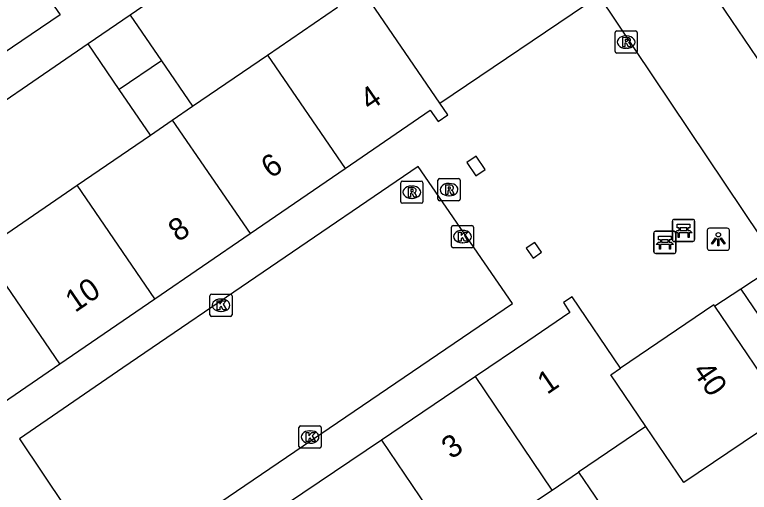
# Model space of a CAD drawing. Extents: x 159280 to 160375, y 384531 to 385872.
# Drawn here: x 159830.42 to 159863.56, y 385133.31 to 385154.86 of the extents above; entities that cross this region are included whole.
import ezdxf

# ---------------------------------------------------------------- set-up
doc = ezdxf.new("R2010")
doc.units = 0
for name, color, linetype in [('IMGEO_Bank', 7, 'Continuous'), ('IMGEO_Kolk', 7, 'Continuous'), ('IMGEO_Lichtpunt', 7, 'Continuous'), ('IMGEO_Muur', 7, 'Continuous'), ('IMGEO_Pand', 7, 'Continuous'), ('IMGEO_Pand_nummerreeks', 7, 'Continuous'), ('IMGEO_Rijbaan_lokaal_open', 7, 'Continuous'), ('IMGEO_Rioolput', 7, 'Continuous'), ('IMGEO_Voetpad_open', 7, 'Continuous')]:
    doc.layers.add(name, color=color, linetype=linetype)

msp = doc.modelspace()

# ---------------------------------------------------------------- linework, layer by layer
at = {"layer": 'IMGEO_Bank'}
for p, q in [((159860.096, 385144.698), (159860.096, 385145.539)), ((159860.096, 385145.539), (159860.096, 385144.698)), ((159860.171, 385145.623), (159861.012, 385145.623)), ((159861.012, 385145.623), (159860.171, 385145.623)), ((159861.096, 385145.548), (159861.096, 385144.707)), ((159861.096, 385144.707), (159861.096, 385145.548)), ((159860.405, 385145.129), (159860.405, 385145.235)), ((159860.449, 385145.235), (159860.449, 385145.129)), ((159860.737, 385145.241), (159860.455, 385145.241)), ((159860.743, 385145.129), (159860.743, 385145.235)), ((159860.787, 385145.235), (159860.787, 385145.129)), ((159859.256, 385144.161), (159859.256, 385145.002)), ((159859.256, 385145.002), (159859.256, 385144.161)), ((159859.331, 385145.086), (159860.172, 385145.086)), ((159860.172, 385145.086), (159859.331, 385145.086)), ((159860.256, 385145.011), (159860.256, 385144.17)), ((159860.256, 385144.17), (159860.256, 385145.011)), ((159860.793, 385145.021), (159860.4, 385145.021)), ((159860.455, 385145.123), (159860.737, 385145.123)), ((159859.565, 385144.592), (159859.565, 385144.698)), ((159859.609, 385144.698), (159859.609, 385144.592)), ((159859.897, 385144.704), (159859.615, 385144.704)), ((159859.615, 385144.586), (159859.897, 385144.586)), ((159859.903, 385144.592), (159859.903, 385144.698)), ((159859.947, 385144.698), (159859.947, 385144.592)), ((159861.021, 385144.623), (159860.18, 385144.623)), ((159860.18, 385144.623), (159861.021, 385144.623)), ((159859.953, 385144.484), (159859.56, 385144.484)), ((159860.181, 385144.086), (159859.34, 385144.086)), ((159859.34, 385144.086), (159860.181, 385144.086))]:
    msp.add_line(p, q, dxfattribs=at)
for points in [[(159860.399, 385145.241), (159860.313, 385145.241), (159860.313, 385145.402), (159860.876, 385145.402), (159860.876, 385145.241), (159860.793, 385145.241)], [(159859.559, 385144.704), (159859.473, 385144.704), (159859.473, 385144.865), (159860.036, 385144.865), (159860.036, 385144.704), (159859.953, 385144.704)], [(159860.343, 385145.021), (159860.201, 385145.021), (159860.313, 385145.123), (159860.399, 385145.123)], [(159860.393, 385145.014), (159860.393, 385144.807), (159860.35, 385144.807), (159860.35, 385145.014)], [(159860.793, 385145.123), (159860.876, 385145.123), (159860.988, 385145.021), (159860.849, 385145.021)], [(159860.843, 385145.014), (159860.843, 385144.807), (159860.799, 385144.807), (159860.799, 385145.014)], [(159859.503, 385144.484), (159859.361, 385144.484), (159859.473, 385144.586), (159859.559, 385144.586)], [(159859.953, 385144.586), (159860.036, 385144.586), (159860.148, 385144.484), (159860.009, 385144.484)], [(159859.553, 385144.477), (159859.553, 385144.27), (159859.51, 385144.27), (159859.51, 385144.477)], [(159860.003, 385144.477), (159860.003, 385144.27), (159859.959, 385144.27), (159859.959, 385144.477)]]:
    msp.add_lwpolyline(points, dxfattribs=at)
for centre, radius, start, end in [((159860.174, 385145.545), 0.0779, 92.4484, 184.2845), ((159860.174, 385145.545), 0.0779, 92.4484, 184.2845), ((159861.018, 385145.545), 0.0779, 2.4484, 94.2845), ((159861.018, 385145.545), 0.0779, 2.4484, 94.2845), ((159860.398, 385145.234), 0.00671, 2.8957, 87.1043), ((159860.455, 385145.234), 0.00671, 92.8957, 177.1043), ((159860.737, 385145.234), 0.00671, 2.8957, 87.1043), ((159860.794, 385145.234), 0.00671, 92.8957, 177.1043), ((159859.334, 385145.008), 0.0779, 92.4484, 184.2845), ((159859.334, 385145.008), 0.0779, 92.4484, 184.2845), ((159860.178, 385145.008), 0.0779, 2.4484, 94.2845), ((159860.178, 385145.008), 0.0779, 2.4484, 94.2845), ((159860.343, 385145.014), 0.00671, 2.8957, 87.1043), ((159860.4, 385145.014), 0.00671, 92.8957, 177.1043), ((159860.398, 385145.13), 0.00671, 272.8957, 357.1043), ((159860.455, 385145.13), 0.00671, 182.8957, 267.1043), ((159860.737, 385145.13), 0.00671, 272.8957, 357.1043), ((159860.794, 385145.13), 0.00671, 182.8957, 267.1043), ((159860.792, 385145.014), 0.00671, 2.8957, 87.1043), ((159860.849, 385145.014), 0.00671, 92.8957, 177.1043), ((159859.558, 385144.697), 0.00671, 2.8957, 87.1043), ((159859.558, 385144.593), 0.00671, 272.8957, 357.1043), ((159859.615, 385144.697), 0.00671, 92.8957, 177.1043), ((159859.615, 385144.593), 0.00671, 182.8957, 267.1043), ((159859.897, 385144.697), 0.00671, 2.8957, 87.1043), ((159859.897, 385144.593), 0.00671, 272.8957, 357.1043), ((159859.954, 385144.697), 0.00671, 92.8957, 177.1043), ((159859.954, 385144.593), 0.00671, 182.8957, 267.1043), ((159860.174, 385144.701), 0.0779, 182.4484, 274.2845), ((159860.174, 385144.701), 0.0779, 182.4484, 274.2845), ((159861.018, 385144.701), 0.0779, 272.4484, 4.2845), ((159861.018, 385144.701), 0.0779, 272.4484, 4.2845), ((159859.503, 385144.477), 0.00671, 2.8957, 87.1043), ((159859.56, 385144.477), 0.00671, 92.8957, 177.1043), ((159859.952, 385144.477), 0.00671, 2.8957, 87.1043), ((159860.009, 385144.477), 0.00671, 92.8957, 177.1043), ((159860.178, 385144.164), 0.0779, 272.4484, 4.2845), ((159860.178, 385144.164), 0.0779, 272.4484, 4.2845), ((159859.334, 385144.164), 0.0779, 182.4484, 274.2845), ((159859.334, 385144.164), 0.0779, 182.4484, 274.2845)]:
    msp.add_arc(centre, radius, start, end, dxfattribs=at)
at = {"layer": 'IMGEO_Kolk'}
for p, q in [((159850.122, 385144.417), (159850.122, 385145.269)), ((159850.197, 385145.343), (159851.049, 385145.343)), ((159851.123, 385145.269), (159851.123, 385144.417)), ((159850.61, 385145.123), (159850.635, 385145.123)), ((159850.633, 385144.563), (159850.608, 385144.563)), ((159851.049, 385144.343), (159850.197, 385144.343)), ((159839.305, 385142.246), (159840.157, 385142.246)), ((159839.23, 385141.32), (159839.23, 385142.172)), ((159839.718, 385142.026), (159839.743, 385142.026)), ((159840.231, 385142.172), (159840.231, 385141.32)), ((159840.157, 385141.246), (159839.305, 385141.246)), ((159839.741, 385141.466), (159839.716, 385141.466)), ((159843.248, 385135.375), (159843.248, 385136.227)), ((159843.323, 385136.301), (159844.175, 385136.301)), ((159844.249, 385136.227), (159844.249, 385135.375)), ((159843.736, 385136.081), (159843.761, 385136.081)), ((159844.175, 385135.301), (159843.323, 385135.301)), ((159843.759, 385135.521), (159843.734, 385135.521))]:
    msp.add_line(p, q, dxfattribs=at)
for points in [[(159850.122, 385144.417), (159850.122, 385145.269)], [(159850.197, 385145.343), (159851.049, 385145.343)], [(159851.123, 385145.269), (159851.123, 385144.417)], [(159850.443, 385145.043), (159850.566, 385145.043), (159850.566, 385144.892), (159850.696, 385145.043), (159850.86, 385145.043), (159850.714, 385144.892), (159850.867, 385144.643), (159850.715, 385144.643), (159850.63, 385144.807), (159850.566, 385144.74), (159850.566, 385144.643), (159850.443, 385144.643), (159850.443, 385145.043)], [(159851.049, 385144.343), (159850.197, 385144.343)], [(159839.305, 385142.246), (159840.157, 385142.246)], [(159839.23, 385141.32), (159839.23, 385142.172)], [(159839.551, 385141.946), (159839.674, 385141.946), (159839.674, 385141.795), (159839.804, 385141.946), (159839.968, 385141.946), (159839.822, 385141.795), (159839.975, 385141.546), (159839.823, 385141.546), (159839.738, 385141.71), (159839.674, 385141.643), (159839.674, 385141.546), (159839.551, 385141.546), (159839.551, 385141.946)], [(159840.231, 385142.172), (159840.231, 385141.32)], [(159840.157, 385141.246), (159839.305, 385141.246)], [(159843.248, 385135.375), (159843.248, 385136.227)], [(159843.323, 385136.301), (159844.175, 385136.301)], [(159844.249, 385136.227), (159844.249, 385135.375)], [(159843.569, 385136.001), (159843.692, 385136.001), (159843.692, 385135.85), (159843.822, 385136.001), (159843.986, 385136.001), (159843.84, 385135.85), (159843.993, 385135.601), (159843.841, 385135.601), (159843.756, 385135.765), (159843.692, 385135.698), (159843.692, 385135.601), (159843.569, 385135.601), (159843.569, 385136.001)], [(159844.175, 385135.301), (159843.323, 385135.301)]]:
    msp.add_lwpolyline(points, dxfattribs=at)
for centre, start, end in [((159850.199, 385145.267), 91.552, 178.448), ((159850.199, 385145.267), 91.552, 178.448), ((159851.047, 385145.267), 1.552, 88.448), ((159851.047, 385145.267), 1.552, 88.448), ((159850.199, 385144.419), 181.552, 268.448), ((159850.199, 385144.419), 181.552, 268.448), ((159851.047, 385144.419), 271.552, 358.448), ((159851.047, 385144.419), 271.552, 358.448), ((159839.307, 385142.17), 91.552, 178.448), ((159839.307, 385142.17), 91.552, 178.448), ((159840.155, 385142.17), 1.552, 88.448), ((159840.155, 385142.17), 1.552, 88.448), ((159839.307, 385141.322), 181.552, 268.448), ((159839.307, 385141.322), 181.552, 268.448), ((159840.155, 385141.322), 271.552, 358.448), ((159840.155, 385141.322), 271.552, 358.448), ((159843.325, 385136.225), 91.552, 178.448), ((159843.325, 385136.225), 91.552, 178.448), ((159844.173, 385136.225), 1.552, 88.448), ((159844.173, 385136.225), 1.552, 88.448), ((159843.325, 385135.377), 181.552, 268.448), ((159843.325, 385135.377), 181.552, 268.448), ((159844.173, 385135.377), 271.552, 358.448), ((159844.173, 385135.377), 271.552, 358.448)]:
    msp.add_arc(centre, 0.0765, start, end, dxfattribs=at)
for centre, major_axis, ratio, start_param, end_param in [((159850.609, 385144.843), (-0.387, 0.002), 0.722429, 4.712389, 7.853982), ((159850.634, 385144.843), (-0.39, 0.002), 0.717154, 1.570796, 4.712389), ((159839.717, 385141.746), (-0.387, 0.002), 0.722429, 4.712389, 7.853982), ((159839.742, 385141.746), (-0.39, 0.002), 0.717154, 1.570796, 4.712389), ((159843.735, 385135.801), (-0.387, 0.002), 0.722429, 4.712389, 7.853982), ((159843.76, 385135.801), (-0.39, 0.002), 0.717154, 1.570796, 4.712389)]:
    msp.add_ellipse(centre, major_axis=major_axis, ratio=ratio, start_param=start_param, end_param=end_param, dxfattribs=at)
at = {"layer": 'IMGEO_Lichtpunt'}
for p, q in [((159862.57, 385145.224), (159861.762, 385145.224)), ((159862.57, 385145.224), (159861.762, 385145.224)), ((159861.668, 385145.129), (159861.668, 385144.322)), ((159861.668, 385145.129), (159861.668, 385144.322)), ((159862.664, 385144.322), (159862.664, 385145.129)), ((159862.664, 385144.322), (159862.664, 385145.129)), ((159861.762, 385144.228), (159862.57, 385144.228)), ((159861.762, 385144.228), (159862.57, 385144.228))]:
    msp.add_line(p, q, dxfattribs=at)
for points in [[(159862.042, 385144.793), (159862.081, 385144.765), (159861.893, 385144.503), (159861.855, 385144.53), (159862.042, 385144.793)], [(159862.144, 385144.745), (159862.191, 385144.745), (159862.191, 385144.423), (159862.144, 385144.423), (159862.144, 385144.745)], [(159862.254, 385144.765), (159862.292, 385144.792), (159862.479, 385144.53), (159862.44, 385144.502), (159862.254, 385144.765)]]:
    msp.add_lwpolyline(points, dxfattribs=at)
msp.add_circle((159862.167, 385144.927), 0.0994, dxfattribs=at)
for centre, start, end in [((159861.762, 385145.129), 90, 180), ((159861.762, 385145.129), 90, 180), ((159862.57, 385145.129), 0, 90), ((159862.57, 385145.129), 0, 90), ((159861.762, 385144.322), 180, 270), ((159861.762, 385144.322), 180, 270), ((159862.57, 385144.322), 270, 0), ((159862.57, 385144.322), 270, 360)]:
    msp.add_arc(centre, 0.0946, start, end, dxfattribs=at)
at = {"layer": 'IMGEO_Muur'}
for points in [[(159851.236, 385148.469), (159850.814, 385148.182), (159851.219, 385147.585), (159851.641, 385147.874), (159851.236, 385148.469)], [(159853.494, 385144.319), (159853.806, 385143.872), (159854.195, 385144.136), (159853.893, 385144.583), (159853.494, 385144.319)]]:
    msp.add_lwpolyline(points, dxfattribs=at)
at = {"layer": 'IMGEO_Pand'}
for points in [[(159849.603, 385150.86), (159846.112, 385155.975)], [(159849.603, 385150.86), (159856.77, 385155.723)], [(159841.822, 385153.036), (159844.984, 385155.202)], [(159835.63, 385154.838), (159833.733, 385153.537)], [(159835.63, 385154.838), (159837.04, 385152.782)], [(159835.143, 385151.481), (159833.733, 385153.537)], [(159838.45, 385150.726), (159841.822, 385153.036)], [(159841.822, 385153.036), (159845.329, 385147.916)], [(159837.04, 385152.782), (159835.143, 385151.481)], [(159837.04, 385152.782), (159838.45, 385150.726)], [(159836.553, 385149.426), (159835.143, 385151.481)], [(159845.329, 385147.916), (159849.171, 385150.546), (159849.534, 385150.032), (159849.962, 385150.334), (159849.603, 385150.86)], [(159837.532, 385150.097), (159838.45, 385150.726)], [(159836.553, 385149.426), (159837.532, 385150.097)], [(159837.532, 385150.097), (159841.039, 385144.978)], [(159833.242, 385147.158), (159836.553, 385149.426)], [(159841.039, 385144.978), (159845.329, 385147.916)], [(159830.064, 385144.981), (159833.242, 385147.158)], [(159836.747, 385142.04), (159833.242, 385147.158)], [(159836.747, 385142.04), (159841.039, 385144.978)], [(159832.456, 385139.102), (159828.951, 385144.219)], [(159832.456, 385139.102), (159836.747, 385142.04)], [(159857.751, 385138.907), (159855.566, 385142.129), (159855.175, 385141.865), (159855.471, 385141.425), (159853.565, 385140.123), (159851.205, 385138.528)], [(159862.004, 385141.702), (159861.964, 385141.761), (159857.751, 385138.907)], [(159865.265, 385136.898), (159862.004, 385141.702)], [(159828.122, 385136.134), (159832.456, 385139.102)], [(159858.9, 385136.269), (159857.312, 385138.609), (159857.751, 385138.907)], [(159851.205, 385138.528), (159846.97, 385135.666)], [(159854.665, 385133.407), (159851.205, 385138.528)], [(159865.265, 385136.898), (159860.615, 385133.742), (159858.9, 385136.269)], [(159858.9, 385136.269), (159855.855, 385134.211)], [(159846.97, 385135.666), (159842.736, 385132.804)], [(159846.97, 385135.666), (159850.431, 385130.545)], [(159854.665, 385133.407), (159855.855, 385134.211)], [(159855.855, 385134.211), (159857.328, 385132.044)], [(159853.967, 385132.935), (159854.665, 385133.407)]]:
    msp.add_lwpolyline(points, dxfattribs=at)
at = {"layer": 'IMGEO_Rijbaan_lokaal_open'}
for points in [[(159866.661, 385148.872), (159866.21, 385149.545), (159861.068, 385157.14), (159857.201, 385162.791), (159857.139, 385162.87)], [(159856.77, 385155.723), (159864.895, 385143.606), (159863.188, 385142.466)], [(159852.886, 385141.83), (159848.625, 385148.008), (159835.295, 385138.918), (159830.634, 385135.718), (159834.787, 385129.515), (159852.886, 385141.83)], [(159863.188, 385142.466), (159862.004, 385141.702)]]:
    msp.add_lwpolyline(points, dxfattribs=at)
at = {"layer": 'IMGEO_Rioolput'}
for p, q in [((159857.582, 385154.122), (159858.434, 385154.122)), ((159857.507, 385153.196), (159857.507, 385154.048)), ((159857.995, 385153.902), (159858.02, 385153.902)), ((159858.508, 385154.048), (159858.508, 385153.196)), ((159858.434, 385153.122), (159857.582, 385153.122)), ((159858.018, 385153.342), (159857.993, 385153.342)), ((159847.836, 385146.42), (159847.836, 385147.272)), ((159847.911, 385147.346), (159848.763, 385147.346)), ((159848.837, 385147.272), (159848.837, 385146.42)), ((159849.518, 385146.537), (159849.518, 385147.389)), ((159849.593, 385147.463), (159850.445, 385147.463)), ((159850.006, 385147.243), (159850.031, 385147.243)), ((159850.519, 385147.389), (159850.519, 385146.537)), ((159848.324, 385147.126), (159848.349, 385147.126)), ((159848.347, 385146.566), (159848.322, 385146.566)), ((159850.029, 385146.683), (159850.004, 385146.683)), ((159848.763, 385146.346), (159847.911, 385146.346)), ((159850.445, 385146.463), (159849.593, 385146.463))]:
    msp.add_line(p, q, dxfattribs=at)
for points in [[(159857.582, 385154.122), (159858.434, 385154.122)], [(159857.507, 385153.196), (159857.507, 385154.048)], [(159858.096, 385153.82), (159857.844, 385153.822), (159857.844, 385153.422)], [(159858.508, 385154.048), (159858.508, 385153.196)], [(159857.844, 385153.422), (159857.968, 385153.422), (159857.968, 385153.584), (159857.979, 385153.584)], [(159858.022, 385153.741), (159857.968, 385153.741), (159857.968, 385153.66)], [(159857.968, 385153.66), (159858.02, 385153.66)], [(159858.026, 385153.555), (159858.097, 385153.422), (159858.237, 385153.422), (159858.172, 385153.548)], [(159858.434, 385153.122), (159857.582, 385153.122)], [(159847.836, 385146.42), (159847.836, 385147.272)], [(159847.911, 385147.346), (159848.763, 385147.346)], [(159848.837, 385147.272), (159848.837, 385146.42)], [(159849.518, 385146.537), (159849.518, 385147.389)], [(159849.593, 385147.463), (159850.445, 385147.463)], [(159850.107, 385147.161), (159849.855, 385147.163), (159849.855, 385146.763)], [(159850.519, 385147.389), (159850.519, 385146.537)], [(159848.425, 385147.044), (159848.173, 385147.046), (159848.173, 385146.646)], [(159848.351, 385146.965), (159848.297, 385146.965), (159848.297, 385146.884)], [(159848.297, 385146.884), (159848.349, 385146.884)], [(159849.855, 385146.763), (159849.979, 385146.763), (159849.979, 385146.925), (159849.99, 385146.925)], [(159850.033, 385147.082), (159849.979, 385147.082), (159849.979, 385147.001)], [(159849.979, 385147.001), (159850.031, 385147.001)], [(159850.037, 385146.896), (159850.108, 385146.763), (159850.248, 385146.763), (159850.183, 385146.889)], [(159848.173, 385146.646), (159848.297, 385146.646), (159848.297, 385146.808), (159848.308, 385146.808)], [(159848.355, 385146.779), (159848.426, 385146.646), (159848.566, 385146.646), (159848.501, 385146.772)], [(159848.763, 385146.346), (159847.911, 385146.346)], [(159850.445, 385146.463), (159849.593, 385146.463)]]:
    msp.add_lwpolyline(points, dxfattribs=at)
for centre, radius, start, end in [((159857.584, 385154.046), 0.0765, 91.552, 178.448), ((159857.584, 385154.046), 0.0765, 91.552, 178.448), ((159858.432, 385154.046), 0.0765, 1.552, 88.448), ((159858.432, 385154.046), 0.0765, 1.552, 88.448), ((159858.095, 385153.71), 0.109, 350.3612, 89.416), ((159857.978, 385153.531), 0.0533, 26.0293, 88.6989), ((159858.004, 385153.849), 0.19, 274.7715, 282.9687), ((159858.028, 385153.645), 0.0964, 77.0061, 93.1865), ((159858.042, 385153.702), 0.0378, 276.6634, 79.6772), ((159858.093, 385153.71), 0.112, 277.5842, 350.9817), ((159858.077, 385153.495), 0.108, 29.5134, 73.7905), ((159857.584, 385153.198), 0.0765, 181.552, 268.448), ((159857.584, 385153.198), 0.0765, 181.552, 268.448), ((159858.432, 385153.198), 0.0765, 271.552, 358.448), ((159858.432, 385153.198), 0.0765, 271.552, 358.448), ((159847.913, 385147.27), 0.0765, 91.552, 178.448), ((159847.913, 385147.27), 0.0765, 91.552, 178.448), ((159848.761, 385147.27), 0.0765, 1.552, 88.448), ((159848.761, 385147.27), 0.0765, 1.552, 88.448), ((159849.595, 385147.387), 0.0765, 91.552, 178.448), ((159849.595, 385147.387), 0.0765, 91.552, 178.448), ((159850.106, 385147.051), 0.109, 350.3612, 89.416), ((159850.443, 385147.387), 0.0765, 1.552, 88.448), ((159850.443, 385147.387), 0.0765, 1.552, 88.448), ((159848.333, 385147.073), 0.19, 274.7715, 282.9687), ((159848.357, 385146.869), 0.0964, 77.0061, 93.1865), ((159848.371, 385146.926), 0.0378, 276.6634, 79.6772), ((159848.424, 385146.934), 0.109, 350.3612, 89.416), ((159848.422, 385146.934), 0.112, 277.5842, 350.9817), ((159848.406, 385146.719), 0.108, 29.5134, 73.7905), ((159849.989, 385146.872), 0.0533, 26.0293, 88.6989), ((159850.015, 385147.19), 0.19, 274.7715, 282.9687), ((159850.039, 385146.986), 0.0964, 77.0061, 93.1865), ((159850.053, 385147.043), 0.0378, 276.6634, 79.6772), ((159850.104, 385147.051), 0.112, 277.5842, 350.9817), ((159850.088, 385146.836), 0.108, 29.5134, 73.7905), ((159848.307, 385146.755), 0.0533, 26.0293, 88.6989), ((159849.595, 385146.539), 0.0765, 181.552, 268.448), ((159849.595, 385146.539), 0.0765, 181.552, 268.448), ((159850.443, 385146.539), 0.0765, 271.552, 358.448), ((159850.443, 385146.539), 0.0765, 271.552, 358.448), ((159847.913, 385146.422), 0.0765, 181.552, 268.448), ((159847.913, 385146.422), 0.0765, 181.552, 268.448), ((159848.761, 385146.422), 0.0765, 271.552, 358.448), ((159848.761, 385146.422), 0.0765, 271.552, 358.448)]:
    msp.add_arc(centre, radius, start, end, dxfattribs=at)
for centre, major_axis, ratio, start_param, end_param in [((159857.994, 385153.622), (-0.387, 0.002), 0.722429, 4.712389, 7.853982), ((159858.019, 385153.622), (-0.39, 0.002), 0.717154, 1.570796, 4.712389), ((159850.005, 385146.963), (-0.387, 0.002), 0.722429, 4.712389, 7.853982), ((159850.03, 385146.963), (-0.39, 0.002), 0.717154, 1.570796, 4.712389), ((159848.323, 385146.846), (-0.387, 0.002), 0.722429, 4.712389, 7.853982), ((159848.348, 385146.846), (-0.39, 0.002), 0.717154, 1.570796, 4.712389)]:
    msp.add_ellipse(centre, major_axis=major_axis, ratio=ratio, start_param=start_param, end_param=end_param, dxfattribs=at)
at = {"layer": 'IMGEO_Voetpad_open'}
for points in [[(159842.161, 385159.318), (159835.63, 385154.838)], [(159830.391, 385157.893), (159832.477, 385154.853), (159825.965, 385150.443)], [(159833.733, 385153.537), (159827.243, 385149.086)], [(159863.188, 385142.466), (159866.43, 385137.689)]]:
    msp.add_lwpolyline(points, dxfattribs=at)

# ---------------------------------------------------------------- texts
at = {"layer": 'IMGEO_Pand_nummerreeks'}
for s, rotation, p in [('4', 34.4004, (159846.439, 385150.493)), ('6', 34.4004, (159841.978, 385147.439)), ('8', 34.4004, (159837.796, 385144.576)), ('10', 34.4004, (159833.147, 385141.393)), ('40', 304.171, (159860.968, 385138.778)), ('1', 34.3374, (159854.442, 385137.694)), ('3', 34.0509, (159850.117, 385134.775))]:
    msp.add_text(s, height=1, rotation=rotation, dxfattribs=at).set_placement(p)

doc.saveas('drawing.dxf')
